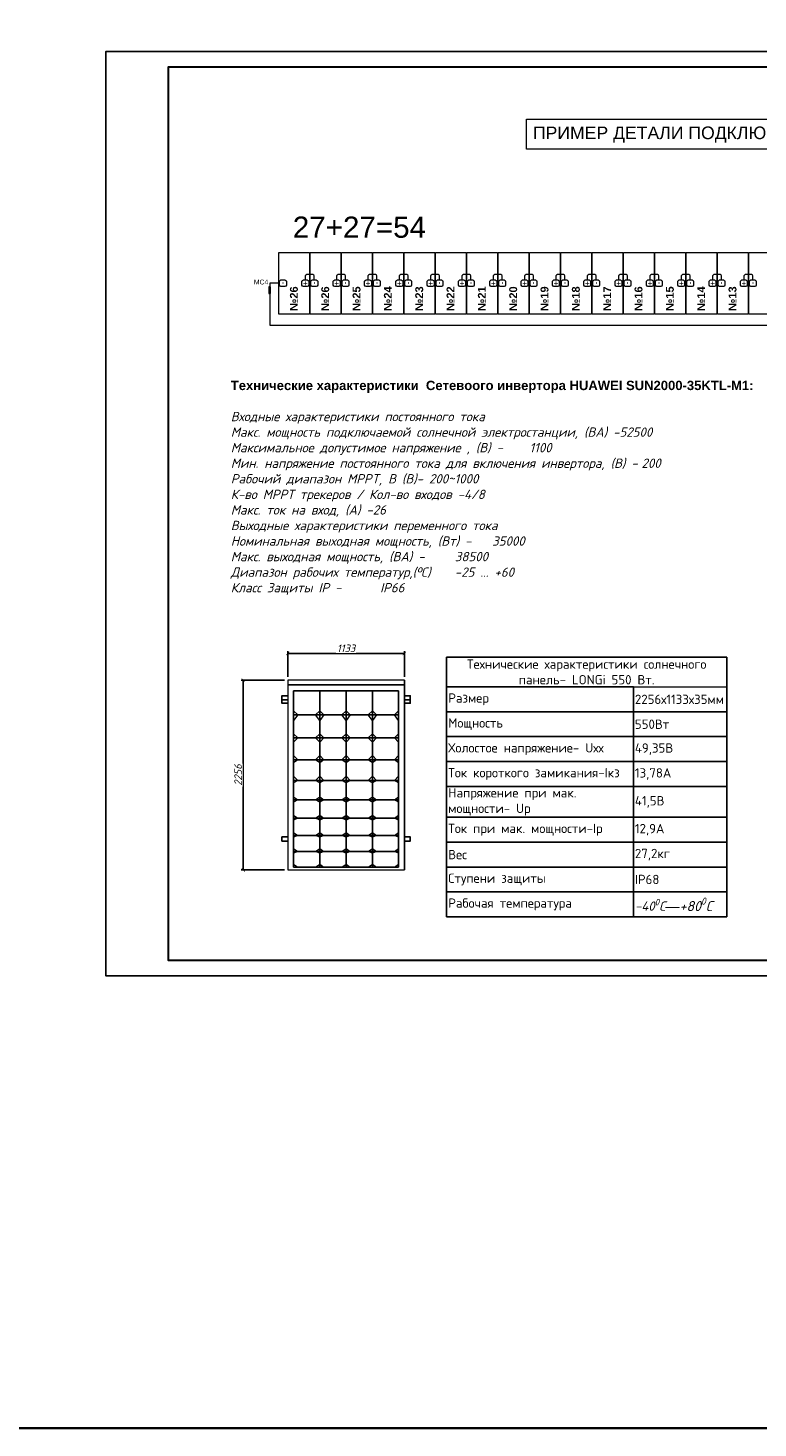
# Model space of a CAD drawing. Header units: millimetres. Extents: x 1114507 to 93926427, y 174473 to 817039.
# Tile 417 of 483: x 2186243 to 2209704, y 741235 to 786230. Entities that reach past the tile are written whole.
import ezdxf

# ---------------------------------------------------------------- set-up
doc = ezdxf.new("R2010")
doc.units = ezdxf.units.MM
doc.layers.add('(002) Рамка', color=7, linetype='Continuous')
doc.layers.add('kcd_tx', color=7, linetype='Continuous')
doc.layers.add('2 LINE', color=7, linetype='Continuous', lineweight=9)
doc.styles.add('Arial$001', font='arial.ttf', dxfattribs={"height": 2.041488})
doc.styles.add('SHERBEK', font='isocpeui.ttf')
doc.styles.get("Standard").update_dxf_attribs({"font": 'isocpeui.ttf'})
doc.styles.add('WMF-Times New Roman0', font='times.ttf')
doc.styles.add('Бристоль', font='isocpeui.ttf')
doc.styles.add('Суннат', font='ariali.ttf', dxfattribs={"height": 250})
doc.dimstyles.new('элдор', dxfattribs={"dimscale": 70, "dimtxt": 3.5, "dimasz": 1.5, "dimexe": 1, "dimexo": 1.5, "dimtad": 1, "dimdec": 0, "dimtxsty": 'SHERBEK', "dimblk": 'ARCHTICK', "dimcen": 50, "dimclrd": 251, "dimclre": 251, "dimclrt": 251, "dimadec": 0, "dimazin": 0, "dimtfac": 1, "dimtdec": 0, "dimtmove": 1, "dimatfit": 3, "dimldrblk": 'ARCHTICK', "dimfxl": 0, "dimarcsym": 0})

# ---------------------------------------------------------------- blocks, each defined once
blk = doc.blocks.new('dhyjfyuk')
at = {"style": 'WMF-Times New Roman0'}
for s, insert, char_height, width, attachment_point in [('\\pi924.63548;{\\fISOCPEUR|b0|i1|c0|p34;Samarqand viloyati Toyloq tumani "\\fISOCPEUR|b0|i1|c204|p34;Хо\\fISOCPEUR|b0|i1|c0|p34;n\\fISOCPEUR|b0|i1|c204|p34;с\\fISOCPEUR|b0|i1|c0|p34;h\\fISOCPEUR|b0|i1|c204|p34;о\\fISOCPEUR|b0|i1|c0|p34;rb\\fISOCPEUR|b0|i1|c204|p34;о\\fISOCPEUR|b0|i1|c0|p34;g\'" \\fISOCPEUR|b0|i1|c204|p34;М\\fISOCPEUR|b0|i1|c0|p34;FY dagi 11-son \\P\\pi16770.62033;maktabni rekonstruksiya qilish. \\P\\pi11200.3173;(360 o\'quvchi o\'rinli qo\'shimcha bino qurish).}', (4415422, -1193420), 1400, 60812.6, 4), ('\\pi12888.864;{\\fTimes New Roman|b1|i0|c204|p18;\\C0;MCHJ\\P\\pi2815.884;\\C1;"PARVIZ  PROEKT  SERVIS"\\C0;\\P\\pi9383.364;Samarqand sh.\\C256; }', (4448452, -1205594), 1200, 29788.7, 1)]:
    blk.add_mtext(s, dxfattribs=dict(at, insert=insert, char_height=char_height, width=width, attachment_point=attachment_point))
blk = doc.blocks.new('*T1888')
at = {"layer": '2 LINE', "lineweight": -2, "ltscale": 100, "transparency": 16777216}
for p, q in [((0, 0), (9000, 0)), ((0, 0), (0, -8350)), ((9000, 0), (9000, -8350)), ((0, -960), (6000, -960)), ((6000, -960), (6000, -8350)), ((0, -1760), (9000, -1760)), ((0, -2560), (9000, -2560)), ((0, -3360), (9000, -3360)), ((0, -4160), (9000, -4160)), ((0, -5150), (9000, -5150)), ((0, -5950), (9000, -5950)), ((0, -6750), (9000, -6750)), ((0, -7550), (9000, -7550)), ((0, -8350), (9000, -8350))]:
    blk.add_line(p, q, dxfattribs=at)
at = {"layer": '2 LINE', "ltscale": 100, "transparency": 16777216}
blk.add_line((6000, -960), (9000, -960), dxfattribs=at)
at = {"layer": '2 LINE', "ltscale": 100, "transparency": 16777216, "char_height": 300, "style": 'Бристоль'}
for s, insert, width, attachment_point in [('{\\fISOCPEUR|b0|i0|c204|p34;\\C7;Технические характеристики солнечного панель- \\C256;LONGi 550 Вт.}', (4500, -480), 8900, 5), ('\\A1;{\\fISOCPEUR|b0|i0|c204|p34;\\C7;Размер}', (50, -1360), 5900, 4), ('\\A1;{\\fISOCPEUR|b0|i0|c204|p34;\\C7;2256х1133х35мм}', (6050, -1360), 2900, 4), ('\\A1;{\\fISOCPEUR|b0|i0|c204|p34;\\C7;Мощность}', (50, -2160), 5900, 4), ('\\A1;{\\fISOCPEUR|b0|i0|c204|p34;\\C7;550Вт}', (6050, -2160), 2900, 4), ('\\A1;{\\fISOCPEUR|b0|i0|c204|p34;\\C7;Холостое напряжение- Uхх}', (50, -2960), 5900, 4), ('\\A1;{\\fISOCPEUR|b0|i0|c204|p34;\\C7;49,35В}', (6050, -2960), 2900, 4), ('\\A1;{\\fISOCPEUR|b0|i0|c204|p34;\\C7;Ток короткого замикания-Iкз}', (50, -3760), 5900, 4), ('\\A1;{\\fISOCPEUR|b0|i0|c204|p34;\\C7;13,78А}', (6050, -3760), 2900, 4), ('\\A1;{\\fISOCPEUR|b0|i0|c204|p34;\\C7;Напряжение при мак. мощности- Uр}', (50, -4655), 5900, 4), ('\\A1;{\\fISOCPEUR|b0|i0|c204|p34;\\C7;41,5В}', (6050, -4655), 2900, 4), ('\\A1;{\\fISOCPEUR|b0|i0|c204|p34;\\C7;12,9А}', (6050, -5550), 2900, 4), ('\\A1;{\\fISOCPEUR|b0|i0|c204|p34;\\C7;Ток при мак. мощности-Iр}', (50, -5550), 5900, 4), ('\\A1;{\\fISOCPEUR|b0|i0|c204|p34;\\C7;Вес}', (50, -6350), 5900, 4), ('\\A1;{\\fISOCPEUR|b0|i0|c204|p34;\\C7;27,2кг}', (6050, -6350), 2900, 4), ('\\A1;{\\fISOCPEUR|b0|i0|c204|p34;\\C7;Ступени защиты}', (50, -7150), 5900, 4), ('\\A1;{\\fISOCPEUR|b0|i0|c204|p34;\\C7;IP68}', (6050, -7150), 2900, 4), ('\\A1;{\\fISOCPEUR|b0|i0|c204|p34;\\C7;Рабочая температура}', (50, -7950), 5900, 4), ('\\A1;{\\C7;-40\\H0.7x;\\S0^ ;\\H1.4286x;С\\fArial|b0|i1|c204|p34;\\H1.0833x;\\C256;―\\fISOCPEUR|b0|i1|c204|p34;+80\\H0.7x;\\S0^ ;\\H1.4286x;С}', (6050, -7950), 2900, 4)]:
    blk.add_mtext(s, dxfattribs=dict(at, insert=insert, width=width, attachment_point=attachment_point))
blk = doc.blocks.new('сл')
at = {"color": 5, "lineweight": 0, "ltscale": 100}
for p, q in [((-302, 1304), (-338, 1339)), ((562, 1339), (527, 1304)), ((-338, 1256), (-302, 1304)), ((527, 1304), (562, 1256)), ((-302, 1107), (-338, 1142)), ((-338, 1070), (-302, 1107)), ((562, 1142), (527, 1107)), ((527, 1107), (562, 1070)), ((-302, 919), (-338, 955)), ((-338, 894), (-302, 919)), ((562, 955), (527, 919)), ((527, 919), (562, 894)), ((-302, 742), (-338, 778)), ((-338, 722), (-302, 742)), ((562, 778), (527, 742)), ((527, 742), (562, 722)), ((-302, 575), (-338, 601)), ((562, 601), (527, 575)), ((-338, 555), (-302, 575)), ((527, 575), (562, 555)), ((-302, 418), (-338, 444)), ((-338, 403), (-302, 418)), ((562, 444), (527, 418)), ((527, 418), (562, 403)), ((-302, 271), (-338, 296)), ((-338, 256), (-302, 271)), ((562, 296), (527, 271)), ((527, 271), (562, 256)), ((-302, 134), (-338, 159)), ((-338, 119), (-302, 134)), ((562, 159), (527, 134)), ((527, 134), (562, 119)), ((-302, 0), (-338, 25)), ((-113, 25), (-148, 0)), ((-77, 0), (-113, 25)), ((112, 25), (77, 0)), ((148, 0), (112, 25)), ((562, 25), (527, 0))]:
    blk.add_line(p, q, dxfattribs=at)
for points in [[(-388, 1603), (-388, -25)], [(612, 1603), (612, -25)], [(337, 1304), (337, 1511)], [(562, 1304), (112, 1304)], [(337, 1107), (337, 1304)], [(562, 1107), (112, 1107)], [(337, 919), (337, 1107)], [(562, 919), (112, 919)], [(337, 742), (337, 919)], [(562, 742), (112, 742)], [(337, 575), (337, 742)], [(562, 575), (112, 575)], [(337, 418), (337, 575)], [(562, 418), (112, 418)], [(337, 271), (337, 418)], [(562, 271), (112, 271)], [(337, 134), (337, 271)], [(562, 134), (112, 134)], [(337, 0), (337, 134)], [(373, 0), (373, 0), (337, 25), (302, 0)], [(562, 0), (112, 0)]]:
    blk.add_lwpolyline(points, dxfattribs=at)
for points in [[(612, 1561), (-388, 1561), (-388, 1603), (612, 1603)], [(612, -25), (-388, -25), (-388, 1561), (612, 1561)], [(562, 0), (-338, 0), (-338, 1511), (562, 1511)], [(-113, 1511), (-338, 1511), (-338, 1304), (-113, 1304)], [(112, 1511), (-113, 1511), (-113, 1304), (112, 1304)], [(337, 1511), (112, 1511), (112, 1304), (337, 1304)], [(562, 1511), (337, 1511), (337, 1304), (562, 1304)], [(-113, 1339), (-148, 1304), (-113, 1256), (-77, 1304)], [(112, 1339), (77, 1304), (112, 1256), (148, 1304)], [(337, 1339), (302, 1304), (337, 1256), (373, 1304)], [(-113, 1304), (-338, 1304), (-338, 1107), (-113, 1107)], [(112, 1304), (-113, 1304), (-113, 1107), (112, 1107)], [(337, 1304), (112, 1304), (112, 1107), (337, 1107)], [(562, 1304), (337, 1304), (337, 1107), (562, 1107)], [(-113, 1107), (-338, 1107), (-338, 919), (-113, 919)], [(-113, 1142), (-148, 1107), (-113, 1070), (-77, 1107)], [(112, 1107), (-113, 1107), (-113, 919), (112, 919)], [(112, 1142), (77, 1107), (112, 1070), (148, 1107)], [(337, 1107), (112, 1107), (112, 919), (337, 919)], [(337, 1142), (302, 1107), (337, 1070), (373, 1107)], [(562, 1107), (337, 1107), (337, 919), (562, 919)], [(-113, 919), (-338, 919), (-338, 742), (-113, 742)], [(-113, 955), (-148, 919), (-113, 894), (-77, 919)], [(112, 919), (-113, 919), (-113, 742), (112, 742)], [(112, 955), (77, 919), (112, 894), (148, 919)], [(337, 919), (112, 919), (112, 742), (337, 742)], [(337, 955), (302, 919), (337, 894), (373, 919)], [(562, 919), (337, 919), (337, 742), (562, 742)], [(-113, 742), (-338, 742), (-338, 575), (-113, 575)], [(-113, 778), (-148, 742), (-113, 722), (-77, 742)], [(112, 742), (-113, 742), (-113, 575), (112, 575)], [(112, 778), (77, 742), (112, 722), (148, 742)], [(337, 742), (112, 742), (112, 575), (337, 575)], [(337, 778), (302, 742), (337, 722), (373, 742)], [(562, 742), (337, 742), (337, 575), (562, 575)], [(-113, 601), (-148, 575), (-113, 555), (-77, 575)], [(112, 601), (77, 575), (112, 555), (148, 575)], [(337, 601), (302, 575), (337, 555), (373, 575)], [(-113, 575), (-338, 575), (-338, 418), (-113, 418)], [(112, 575), (-113, 575), (-113, 418), (112, 418)], [(337, 575), (112, 575), (112, 418), (337, 418)], [(562, 575), (337, 575), (337, 418), (562, 418)], [(-113, 418), (-338, 418), (-338, 271), (-113, 271)], [(-113, 444), (-148, 418), (-113, 403), (-77, 418)], [(112, 418), (-113, 418), (-113, 271), (112, 271)], [(112, 444), (77, 418), (112, 403), (148, 418)], [(337, 418), (112, 418), (112, 271), (337, 271)], [(337, 444), (302, 418), (337, 403), (373, 418)], [(562, 418), (337, 418), (337, 271), (562, 271)], [(-113, 271), (-338, 271), (-338, 134), (-113, 134)], [(-113, 296), (-148, 271), (-113, 256), (-77, 271)], [(112, 271), (-113, 271), (-113, 134), (112, 134)], [(112, 296), (77, 271), (112, 256), (148, 271)], [(337, 271), (112, 271), (112, 134), (337, 134)], [(337, 296), (302, 271), (337, 256), (373, 271)], [(562, 271), (337, 271), (337, 134), (562, 134)], [(-113, 134), (-338, 134), (-338, 0), (-113, 0)], [(-113, 159), (-148, 134), (-113, 119), (-77, 134)], [(112, 134), (-113, 134), (-113, 0), (112, 0)], [(112, 159), (77, 134), (112, 119), (148, 134)], [(337, 134), (112, 134), (112, 0), (337, 0)], [(337, 159), (302, 134), (337, 119), (373, 134)], [(562, 134), (337, 134), (337, 0), (562, 0)]]:
    blk.add_lwpolyline(points, close=True, dxfattribs=at)
at = {"color": 5, "ltscale": 100}
for points in [[(-388, 1469), (-438, 1469), (-438, 1405), (-388, 1405)], [(612, 1469), (662, 1469), (662, 1405), (612, 1405)], [(-438, 1433), (-388, 1433)], [(662, 1433), (612, 1433)], [(-388, 223), (-438, 223), (-438, 258), (-388, 258)], [(612, 223), (662, 223), (662, 258), (612, 258)]]:
    blk.add_lwpolyline(points, dxfattribs=at)
blk = doc.blocks.new('_ArchTick')
at = {"color": 0, "linetype": 'ByBlock', "const_width": 0.15}
blk.add_lwpolyline([(-0.5, -0.5), (0.5, 0.5)], dxfattribs=at)
blk = doc.blocks.new('*D1889')
at = {"layer": 'Defpoints', "color": 0, "lineweight": 35, "transparency": 16777216}
for p in [(2194591, 765273), (2193163, 759169), (2194591, 759169)]:
    blk.add_point(p, dxfattribs=at)
at = {"layer": 'kcd_tx', "color": 251, "lineweight": -2, "transparency": 16777216}
for p, q in [((2194486, 765273), (2193093, 765273)), ((2193163, 765273), (2193163, 759169)), ((2194486, 759169), (2193093, 759169))]:
    blk.add_line(p, q, dxfattribs=at)
at = {"layer": 'kcd_tx', "color": 251, "lineweight": -2, "transparency": 16777216, "xscale": 105, "yscale": 105, "zscale": 105}
for p, rotation in [((2193163, 765273), 90), ((2193163, 759169), 270)]:
    blk.add_blockref('_ArchTick', p, dxfattribs=dict(at, rotation=rotation))
at = {"layer": 'kcd_tx', "color": 251, "lineweight": 0, "transparency": 16777216, "insert": (2192997, 762221), "char_height": 245, "attachment_point": 5, "rotation": 90, "style": 'SHERBEK', "bg_fill": 3, "box_fill_scale": 1.1, "bg_fill_color": 256, "bg_fill_true_color": 13158600, "bg_fill_transparency": 0}
blk.add_mtext('2256', dxfattribs=at)
blk = doc.blocks.new('*D1890')
at = {"layer": 'Defpoints', "color": 0, "lineweight": 35, "transparency": 16777216}
for p in [(2198339, 766127), (2194591, 765273), (2198339, 765273)]:
    blk.add_point(p, dxfattribs=at)
at = {"layer": 'kcd_tx', "color": 251, "lineweight": -2, "transparency": 16777216}
for p, q in [((2194591, 765378), (2194591, 766197)), ((2194591, 766127), (2198339, 766127)), ((2198339, 765378), (2198339, 766197))]:
    blk.add_line(p, q, dxfattribs=at)
at = {"layer": 'kcd_tx', "color": 251, "lineweight": -2, "transparency": 16777216, "xscale": 105, "yscale": 105, "zscale": 105, "rotation": 180}
blk.add_blockref('_ArchTick', (2194591, 766127), dxfattribs=at)
at = {"layer": 'kcd_tx', "color": 251, "lineweight": -2, "transparency": 16777216, "xscale": 105, "yscale": 105, "zscale": 105}
blk.add_blockref('_ArchTick', (2198339, 766127), dxfattribs=at)
at = {"layer": 'kcd_tx', "color": 251, "lineweight": 0, "transparency": 16777216, "insert": (2196465, 766293), "char_height": 245, "attachment_point": 5, "style": 'SHERBEK', "bg_fill": 3, "box_fill_scale": 1.1, "bg_fill_color": 256, "bg_fill_true_color": 13158600, "bg_fill_transparency": 0}
blk.add_mtext('1133', dxfattribs=at)

msp = doc.modelspace()

# ---------------------------------------------------------------- hatches: boundary and pattern name
at = {"lineweight": 0}
for points in [[(2194425.8, 778067.7), (2194451.5, 778067.7), (2194451.5, 777999.2), (2194425.8, 777999.2)], [(2195093, 778036.1), (2195144.4, 778036.1), (2195144.4, 778087.5), (2195165.9, 778087.5), (2195165.9, 778036.1), (2195217.3, 778036.1), (2195217.3, 778014.7), (2195165.9, 778014.7), (2195165.9, 777963.3), (2195144.4, 777963.3), (2195144.4, 778014.7), (2195093, 778014.7)], [(2195432.7, 778067.7), (2195458.4, 778067.7), (2195458.4, 777999.2), (2195432.7, 777999.2)], [(2196099.9, 778036.1), (2196151.3, 778036.1), (2196151.3, 778087.5), (2196172.7, 778087.5), (2196172.7, 778036.1), (2196224.1, 778036.1), (2196224.1, 778014.7), (2196172.7, 778014.7), (2196172.7, 777963.3), (2196151.3, 777963.3), (2196151.3, 778014.7), (2196099.9, 778014.7)], [(2196439.6, 778067.7), (2196465.3, 778067.7), (2196465.3, 777999.2), (2196439.6, 777999.2)], [(2197106.7, 778036.1), (2197158.2, 778036.1), (2197158.2, 778087.5), (2197179.6, 778087.5), (2197179.6, 778036.1), (2197231, 778036.1), (2197231, 778014.7), (2197179.6, 778014.7), (2197179.6, 777963.3), (2197158.2, 777963.3), (2197158.2, 778014.7), (2197106.7, 778014.7)], [(2197446.4, 778067.7), (2197472.1, 778067.7), (2197472.1, 777999.2), (2197446.4, 777999.2)], [(2198113.6, 778036.1), (2198165, 778036.1), (2198165, 778087.5), (2198186.4, 778087.5), (2198186.4, 778036.1), (2198237.9, 778036.1), (2198237.9, 778014.7), (2198186.4, 778014.7), (2198186.4, 777963.3), (2198165, 777963.3), (2198165, 778014.7), (2198113.6, 778014.7)], [(2198453.3, 778067.7), (2198479, 778067.7), (2198479, 777999.2), (2198453.3, 777999.2)], [(2199120.5, 778036.1), (2199171.9, 778036.1), (2199171.9, 778087.5), (2199193.3, 778087.5), (2199193.3, 778036.1), (2199244.7, 778036.1), (2199244.7, 778014.7), (2199193.3, 778014.7), (2199193.3, 777963.3), (2199171.9, 777963.3), (2199171.9, 778014.7), (2199120.5, 778014.7)], [(2199460.1, 778067.7), (2199485.8, 778067.7), (2199485.8, 777999.2), (2199460.1, 777999.2)], [(2200127.3, 778036.1), (2200178.7, 778036.1), (2200178.7, 778087.5), (2200200.2, 778087.5), (2200200.2, 778036.1), (2200251.6, 778036.1), (2200251.6, 778014.7), (2200200.2, 778014.7), (2200200.2, 777963.3), (2200178.7, 777963.3), (2200178.7, 778014.7), (2200127.3, 778014.7)], [(2200467, 778067.7), (2200492.7, 778067.7), (2200492.7, 777999.2), (2200467, 777999.2)], [(2201134.2, 778036.1), (2201185.6, 778036.1), (2201185.6, 778087.5), (2201207, 778087.5), (2201207, 778036.1), (2201258.4, 778036.1), (2201258.4, 778014.7), (2201207, 778014.7), (2201207, 777963.3), (2201185.6, 777963.3), (2201185.6, 778014.7), (2201134.2, 778014.7)], [(2201473.9, 778067.7), (2201499.6, 778067.7), (2201499.6, 777999.2), (2201473.9, 777999.2)], [(2202141.1, 778036.1), (2202192.5, 778036.1), (2202192.5, 778087.5), (2202213.9, 778087.5), (2202213.9, 778036.1), (2202265.3, 778036.1), (2202265.3, 778014.7), (2202213.9, 778014.7), (2202213.9, 777963.3), (2202192.5, 777963.3), (2202192.5, 778014.7), (2202141.1, 778014.7)], [(2202480.7, 778067.7), (2202506.4, 778067.7), (2202506.4, 777999.2), (2202480.7, 777999.2)], [(2203147.9, 778036.1), (2203199.3, 778036.1), (2203199.3, 778087.5), (2203220.8, 778087.5), (2203220.8, 778036.1), (2203272.2, 778036.1), (2203272.2, 778014.7), (2203220.8, 778014.7), (2203220.8, 777963.3), (2203199.3, 777963.3), (2203199.3, 778014.7), (2203147.9, 778014.7)], [(2203487.6, 778067.7), (2203513.3, 778067.7), (2203513.3, 777999.2), (2203487.6, 777999.2)], [(2204154.8, 778036.1), (2204206.2, 778036.1), (2204206.2, 778087.5), (2204227.6, 778087.5), (2204227.6, 778036.1), (2204279, 778036.1), (2204279, 778014.7), (2204227.6, 778014.7), (2204227.6, 777963.3), (2204206.2, 777963.3), (2204206.2, 778014.7), (2204154.8, 778014.7)], [(2204494.5, 778067.7), (2204520.2, 778067.7), (2204520.2, 777999.2), (2204494.5, 777999.2)], [(2205161.6, 778036.1), (2205213.1, 778036.1), (2205213.1, 778087.5), (2205234.5, 778087.5), (2205234.5, 778036.1), (2205285.9, 778036.1), (2205285.9, 778014.7), (2205234.5, 778014.7), (2205234.5, 777963.3), (2205213.1, 777963.3), (2205213.1, 778014.7), (2205161.6, 778014.7)], [(2205501.3, 778067.7), (2205527, 778067.7), (2205527, 777999.2), (2205501.3, 777999.2)], [(2206168.5, 778036.1), (2206219.9, 778036.1), (2206219.9, 778087.5), (2206241.3, 778087.5), (2206241.3, 778036.1), (2206292.8, 778036.1), (2206292.8, 778014.7), (2206241.3, 778014.7), (2206241.3, 777963.3), (2206219.9, 777963.3), (2206219.9, 778014.7), (2206168.5, 778014.7)], [(2206508.2, 778067.7), (2206533.9, 778067.7), (2206533.9, 777999.2), (2206508.2, 777999.2)], [(2207175.4, 778036.1), (2207226.8, 778036.1), (2207226.8, 778087.5), (2207248.2, 778087.5), (2207248.2, 778036.1), (2207299.6, 778036.1), (2207299.6, 778014.7), (2207248.2, 778014.7), (2207248.2, 777963.3), (2207226.8, 777963.3), (2207226.8, 778014.7), (2207175.4, 778014.7)], [(2207515, 778067.7), (2207540.7, 778067.7), (2207540.7, 777999.2), (2207515, 777999.2)], [(2208182.2, 778036.1), (2208233.6, 778036.1), (2208233.6, 778087.5), (2208255.1, 778087.5), (2208255.1, 778036.1), (2208306.5, 778036.1), (2208306.5, 778014.7), (2208255.1, 778014.7), (2208255.1, 777963.3), (2208233.6, 777963.3), (2208233.6, 778014.7), (2208182.2, 778014.7)], [(2208521.9, 778067.7), (2208547.6, 778067.7), (2208547.6, 777999.2), (2208521.9, 777999.2)], [(2209189.1, 778036.1), (2209240.5, 778036.1), (2209240.5, 778087.5), (2209261.9, 778087.5), (2209261.9, 778036.1), (2209313.3, 778036.1), (2209313.3, 778014.7), (2209261.9, 778014.7), (2209261.9, 777963.3), (2209240.5, 777963.3), (2209240.5, 778014.7), (2209189.1, 778014.7)], [(2209528.8, 778067.7), (2209554.5, 778067.7), (2209554.5, 777999.2), (2209528.8, 777999.2)]]:
    msp.add_hatch(color=7, dxfattribs=at).paths.add_polyline_path(points)

# ---------------------------------------------------------------- linework, layer by layer
at = {"color": 5, "lineweight": 30, "elevation": 0}
msp.add_lwpolyline([(2230243.3, 784971.7), (2190743.3, 784971.7), (2190743.3, 756271.7), (2230243.3, 756271.7)], close=True, dxfattribs=at)
at = {"color": 7, "linetype": 'Continuous', "lineweight": 0, "elevation": 0}
for points in [[(2202267.1, 783303.7), (2218340.5, 783302), (2218338.8, 782340.4), (2202267.1, 782340.4)], [(2195291.3, 779015.9), (2195291.3, 777027.8), (2194305.9, 777027.8), (2194305.9, 779015.9)], [(2196298.2, 779015.9), (2196298.2, 777027.8), (2195312.7, 777027.8), (2195312.7, 779015.9)], [(2197305, 779015.9), (2197305, 777027.8), (2196319.6, 777027.8), (2196319.6, 779015.9)], [(2198311.9, 779015.9), (2198311.9, 777027.8), (2197326.4, 777027.8), (2197326.4, 779015.9)], [(2199318.7, 779015.9), (2199318.7, 777027.8), (2198333.3, 777027.8), (2198333.3, 779015.9)], [(2200325.6, 779015.9), (2200325.6, 777027.8), (2199340.2, 777027.8), (2199340.2, 779015.9)], [(2201332.5, 779015.9), (2201332.5, 777027.8), (2200347, 777027.8), (2200347, 779015.9)], [(2202339.3, 779015.9), (2202339.3, 777027.8), (2201353.9, 777027.8), (2201353.9, 779015.9)], [(2203346.2, 779015.9), (2203346.2, 777027.8), (2202360.8, 777027.8), (2202360.8, 779015.9)], [(2204353.1, 779015.9), (2204353.1, 777027.8), (2203367.6, 777027.8), (2203367.6, 779015.9)], [(2205359.9, 779015.9), (2205359.9, 777027.8), (2204374.5, 777027.8), (2204374.5, 779015.9)], [(2206366.8, 779015.9), (2206366.8, 777027.8), (2205381.3, 777027.8), (2205381.3, 779015.9)], [(2207373.6, 779015.9), (2207373.6, 777027.8), (2206388.2, 777027.8), (2206388.2, 779015.9)], [(2208380.5, 779015.9), (2208380.5, 777027.8), (2207395.1, 777027.8), (2207395.1, 779015.9)], [(2209387.4, 779015.9), (2209387.4, 777027.8), (2208401.9, 777027.8), (2208401.9, 779015.9)], [(2210394.2, 779015.9), (2210394.2, 777027.8), (2209408.8, 777027.8), (2209408.8, 779015.9)], [(2194039.4, 777809), (2194039.4, 777909.7), (2193979.5, 777909.7), (2193979.5, 777809)], [(2194039.4, 777699.8), (2194039.4, 777809), (2193979.5, 777809), (2193979.5, 777699.8)]]:
    msp.add_lwpolyline(points, close=True, dxfattribs=at)
msp.add_lwpolyline([(2194011.8, 776676.5), (2224824.5, 776676.5), (2224824.5, 780446.9)], dxfattribs=at)
at = {"lineweight": 0, "elevation": 0}
msp.add_lwpolyline([(2194329.2, 778030.5), (2194011.8, 778030.5), (2194011.8, 776676.5)], dxfattribs=at)
at = {"color": 7, "lineweight": 0, "elevation": 0}
for points in [[(2194329.2, 777962.4), (2194329.2, 778089.3, -0.311659), (2194374.1, 778134.2), (2194501.1, 778134.2, -0.311659), (2194546, 778089.3), (2194546, 777962.4, -0.311659), (2194501.1, 777917.5), (2194374.1, 777917.5, -0.311659)], [(2195047.6, 777962.4), (2195047.6, 778089.3, -0.311659), (2195092.5, 778134.2), (2195219.5, 778134.2, -0.311659), (2195264.4, 778089.3), (2195264.4, 777962.4, -0.311659), (2195219.5, 777917.5), (2195092.5, 777917.5, -0.311659)], [(2195336.1, 777962.4), (2195336.1, 778089.3, -0.311659), (2195381, 778134.2), (2195508, 778134.2, -0.311659), (2195552.9, 778089.3), (2195552.9, 777962.4, -0.311659), (2195508, 777917.5), (2195381, 777917.5, -0.311659)], [(2196054.5, 777962.4), (2196054.5, 778089.3, -0.311659), (2196099.4, 778134.2), (2196226.3, 778134.2, -0.311659), (2196271.2, 778089.3), (2196271.2, 777962.4, -0.311659), (2196226.3, 777917.5), (2196099.4, 777917.5, -0.311659)], [(2196343, 777962.4), (2196343, 778089.3, -0.311659), (2196387.9, 778134.2), (2196514.8, 778134.2, -0.311659), (2196559.7, 778089.3), (2196559.7, 777962.4, -0.311659), (2196514.8, 777917.5), (2196387.9, 777917.5, -0.311659)], [(2197061.3, 777962.4), (2197061.3, 778089.3, -0.311659), (2197106.2, 778134.2), (2197233.2, 778134.2, -0.311659), (2197278.1, 778089.3), (2197278.1, 777962.4, -0.311659), (2197233.2, 777917.5), (2197106.2, 777917.5, -0.311659)], [(2197349.8, 777962.4), (2197349.8, 778089.3, -0.311659), (2197394.7, 778134.2), (2197521.7, 778134.2, -0.311659), (2197566.6, 778089.3), (2197566.6, 777962.4, -0.311659), (2197521.7, 777917.5), (2197394.7, 777917.5, -0.311659)], [(2198068.2, 777962.4), (2198068.2, 778089.3, -0.311659), (2198113.1, 778134.2), (2198240.1, 778134.2, -0.311659), (2198285, 778089.3), (2198285, 777962.4, -0.311659), (2198240.1, 777917.5), (2198113.1, 777917.5, -0.311659)], [(2198356.7, 777962.4), (2198356.7, 778089.3, -0.311659), (2198401.6, 778134.2), (2198528.6, 778134.2, -0.311659), (2198573.5, 778089.3), (2198573.5, 777962.4, -0.311659), (2198528.6, 777917.5), (2198401.6, 777917.5, -0.311659)], [(2199075.1, 777962.4), (2199075.1, 778089.3, -0.311659), (2199119.9, 778134.2), (2199246.9, 778134.2, -0.311659), (2199291.8, 778089.3), (2199291.8, 777962.4, -0.311659), (2199246.9, 777917.5), (2199119.9, 777917.5, -0.311659)], [(2199363.5, 777962.4), (2199363.5, 778089.3, -0.311659), (2199408.4, 778134.2), (2199535.4, 778134.2, -0.311659), (2199580.3, 778089.3), (2199580.3, 777962.4, -0.311659), (2199535.4, 777917.5), (2199408.4, 777917.5, -0.311659)], [(2200081.9, 777962.4), (2200081.9, 778089.3, -0.311659), (2200126.8, 778134.2), (2200253.8, 778134.2, -0.311659), (2200298.7, 778089.3), (2200298.7, 777962.4, -0.311659), (2200253.8, 777917.5), (2200126.8, 777917.5, -0.311659)], [(2200370.4, 777962.4), (2200370.4, 778089.3, -0.311659), (2200415.3, 778134.2), (2200542.3, 778134.2, -0.311659), (2200587.2, 778089.3), (2200587.2, 777962.4, -0.311659), (2200542.3, 777917.5), (2200415.3, 777917.5, -0.311659)], [(2201088.8, 777962.4), (2201088.8, 778089.3, -0.311659), (2201133.7, 778134.2), (2201260.7, 778134.2, -0.311659), (2201305.6, 778089.3), (2201305.6, 777962.4, -0.311659), (2201260.7, 777917.5), (2201133.7, 777917.5, -0.311659)], [(2201377.3, 777962.4), (2201377.3, 778089.3, -0.311659), (2201422.2, 778134.2), (2201549.1, 778134.2, -0.311659), (2201594, 778089.3), (2201594, 777962.4, -0.311659), (2201549.1, 777917.5), (2201422.2, 777917.5, -0.311659)], [(2202095.6, 777962.4), (2202095.6, 778089.3, -0.311659), (2202140.5, 778134.2), (2202267.5, 778134.2, -0.311659), (2202312.4, 778089.3), (2202312.4, 777962.4, -0.311659), (2202267.5, 777917.5), (2202140.5, 777917.5, -0.311659)], [(2202384.1, 777962.4), (2202384.1, 778089.3, -0.311659), (2202429, 778134.2), (2202556, 778134.2, -0.311659), (2202600.9, 778089.3), (2202600.9, 777962.4, -0.311659), (2202556, 777917.5), (2202429, 777917.5, -0.311659)], [(2203102.5, 777962.4), (2203102.5, 778089.3, -0.311659), (2203147.4, 778134.2), (2203274.4, 778134.2, -0.311659), (2203319.3, 778089.3), (2203319.3, 777962.4, -0.311659), (2203274.4, 777917.5), (2203147.4, 777917.5, -0.311659)], [(2203391, 777962.4), (2203391, 778089.3, -0.311659), (2203435.9, 778134.2), (2203562.9, 778134.2, -0.311659), (2203607.8, 778089.3), (2203607.8, 777962.4, -0.311659), (2203562.9, 777917.5), (2203435.9, 777917.5, -0.311659)], [(2204109.4, 777962.4), (2204109.4, 778089.3, -0.311659), (2204154.3, 778134.2), (2204281.2, 778134.2, -0.311659), (2204326.1, 778089.3), (2204326.1, 777962.4, -0.311659), (2204281.2, 777917.5), (2204154.3, 777917.5, -0.311659)], [(2204397.9, 777962.4), (2204397.9, 778089.3, -0.311659), (2204442.8, 778134.2), (2204569.7, 778134.2, -0.311659), (2204614.6, 778089.3), (2204614.6, 777962.4, -0.311659), (2204569.7, 777917.5), (2204442.8, 777917.5, -0.311659)], [(2205116.2, 777962.4), (2205116.2, 778089.3, -0.311659), (2205161.1, 778134.2), (2205288.1, 778134.2, -0.311659), (2205333, 778089.3), (2205333, 777962.4, -0.311659), (2205288.1, 777917.5), (2205161.1, 777917.5, -0.311659)], [(2205404.7, 777962.4), (2205404.7, 778089.3, -0.311659), (2205449.6, 778134.2), (2205576.6, 778134.2, -0.311659), (2205621.5, 778089.3), (2205621.5, 777962.4, -0.311659), (2205576.6, 777917.5), (2205449.6, 777917.5, -0.311659)], [(2206123.1, 777962.4), (2206123.1, 778089.3, -0.311659), (2206168, 778134.2), (2206295, 778134.2, -0.311659), (2206339.9, 778089.3), (2206339.9, 777962.4, -0.311659), (2206295, 777917.5), (2206168, 777917.5, -0.311659)], [(2206411.6, 777962.4), (2206411.6, 778089.3, -0.311659), (2206456.5, 778134.2), (2206583.5, 778134.2, -0.311659), (2206628.4, 778089.3), (2206628.4, 777962.4, -0.311659), (2206583.5, 777917.5), (2206456.5, 777917.5, -0.311659)], [(2207130, 777962.4), (2207130, 778089.3, -0.311659), (2207174.9, 778134.2), (2207301.8, 778134.2, -0.311659), (2207346.7, 778089.3), (2207346.7, 777962.4, -0.311659), (2207301.8, 777917.5), (2207174.9, 777917.5, -0.311659)], [(2207418.4, 777962.4), (2207418.4, 778089.3, -0.311659), (2207463.3, 778134.2), (2207590.3, 778134.2, -0.311659), (2207635.2, 778089.3), (2207635.2, 777962.4, -0.311659), (2207590.3, 777917.5), (2207463.3, 777917.5, -0.311659)], [(2208136.8, 777962.4), (2208136.8, 778089.3, -0.311659), (2208181.7, 778134.2), (2208308.7, 778134.2, -0.311659), (2208353.6, 778089.3), (2208353.6, 777962.4, -0.311659), (2208308.7, 777917.5), (2208181.7, 777917.5, -0.311659)], [(2208425.3, 777962.4), (2208425.3, 778089.3, -0.311659), (2208470.2, 778134.2), (2208597.2, 778134.2, -0.311659), (2208642.1, 778089.3), (2208642.1, 777962.4, -0.311659), (2208597.2, 777917.5), (2208470.2, 777917.5, -0.311659)], [(2209143.7, 777962.4), (2209143.7, 778089.3, -0.311659), (2209188.6, 778134.2), (2209315.6, 778134.2, -0.311659), (2209360.5, 778089.3), (2209360.5, 777962.4, -0.311659), (2209315.6, 777917.5), (2209188.6, 777917.5, -0.311659)], [(2209432.2, 777962.4), (2209432.2, 778089.3, -0.311659), (2209477.1, 778134.2), (2209604.1, 778134.2, -0.311659), (2209648.9, 778089.3), (2209648.9, 777962.4, -0.311659), (2209604.1, 777917.5), (2209477.1, 777917.5, -0.311659)]]:
    msp.add_lwpolyline(points, format="xyb", close=True, dxfattribs=at)
for points in [[(2195444.5, 778134.2), (2195444.5, 778261.2, 0.2973127), (2195399.6, 778306.1), (2195200.9, 778306.1, 0.2973127), (2195156, 778261.2), (2195156, 778134.2)], [(2196451.3, 778134.2), (2196451.3, 778261.2, 0.2973127), (2196406.4, 778306.1), (2196207.7, 778306.1, 0.2973127), (2196162.9, 778261.2), (2196162.9, 778134.2)], [(2197458.2, 778134.2), (2197458.2, 778261.2, 0.2973127), (2197413.3, 778306.1), (2197214.6, 778306.1, 0.2973127), (2197169.7, 778261.2), (2197169.7, 778134.2)], [(2198465.1, 778134.2), (2198465.1, 778261.2, 0.2973127), (2198420.2, 778306.1), (2198221.5, 778306.1, 0.2973127), (2198176.6, 778261.2), (2198176.6, 778134.2)], [(2199471.9, 778134.2), (2199471.9, 778261.2, 0.2973127), (2199427, 778306.1), (2199228.3, 778306.1, 0.2973127), (2199183.4, 778261.2), (2199183.4, 778134.2)], [(2200478.8, 778134.2), (2200478.8, 778261.2, 0.2973127), (2200433.9, 778306.1), (2200235.2, 778306.1, 0.2973127), (2200190.3, 778261.2), (2200190.3, 778134.2)], [(2201485.7, 778134.2), (2201485.7, 778261.2, 0.2973127), (2201440.8, 778306.1), (2201242.1, 778306.1, 0.2973127), (2201197.2, 778261.2), (2201197.2, 778134.2)], [(2202492.5, 778134.2), (2202492.5, 778261.2, 0.2973127), (2202447.6, 778306.1), (2202248.9, 778306.1, 0.2973127), (2202204, 778261.2), (2202204, 778134.2)], [(2203499.4, 778134.2), (2203499.4, 778261.2, 0.2973127), (2203454.5, 778306.1), (2203255.8, 778306.1, 0.2973127), (2203210.9, 778261.2), (2203210.9, 778134.2)], [(2204506.2, 778134.2), (2204506.2, 778261.2, 0.2973127), (2204461.3, 778306.1), (2204262.7, 778306.1, 0.2973127), (2204217.8, 778261.2), (2204217.8, 778134.2)], [(2205513.1, 778134.2), (2205513.1, 778261.2, 0.2973127), (2205468.2, 778306.1), (2205269.5, 778306.1, 0.2973127), (2205224.6, 778261.2), (2205224.6, 778134.2)], [(2206520, 778134.2), (2206520, 778261.2, 0.2973127), (2206475.1, 778306.1), (2206276.4, 778306.1, 0.2973127), (2206231.5, 778261.2), (2206231.5, 778134.2)], [(2207526.8, 778134.2), (2207526.8, 778261.2, 0.2973127), (2207481.9, 778306.1), (2207283.2, 778306.1, 0.2973127), (2207238.3, 778261.2), (2207238.3, 778134.2)], [(2208533.7, 778134.2), (2208533.7, 778261.2, 0.2973127), (2208488.8, 778306.1), (2208290.1, 778306.1, 0.2973127), (2208245.2, 778261.2), (2208245.2, 778134.2)], [(2209540.6, 778134.2), (2209540.6, 778261.2, 0.2973127), (2209495.7, 778306.1), (2209297, 778306.1, 0.2973127), (2209252.1, 778261.2), (2209252.1, 778134.2)]]:
    msp.add_lwpolyline(points, format="xyb", dxfattribs=at)
at = {"layer": 'Defpoints', "color": 3, "linetype": 'ByBlock', "elevation": 0}
msp.add_lwpolyline([(2230743.3, 785471.7), (2188743.3, 785471.7), (2188743.3, 755771.7), (2230743.3, 755771.7)], close=True, dxfattribs=at)

# ---------------------------------------------------------------- block references
at = {"layer": '(002) Рамка', "lineweight": 50, "xscale": 0.1999999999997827, "yscale": 0.1999999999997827, "zscale": 0.1999999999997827}
for p in [(321235.3, 998676.5, 0), (368239.9, 998676.5, 0), (424263, 998676.5, 0), (480286.3, 998676.5, 0), (536309.5, 998676.5, 0), (583309.2, 998676.5, 0), (641167.3, 998676.5, 0), (699025.3, 998676.5, 0), (756883.3, 998676.5, 0), (814741.3, 998676.5, 0), (872599.3, 998676.5, 0), (930457.3, 998676.5, 0), (988315.3, 998676.5, 0), (1046173.3, 998676.5, 0), (1104031.3, 998676.5, 0), (1161889.3, 998676.5, 0), (1219747.3, 998676.5, 0)]:
    msp.add_blockref('dhyjfyuk', p, dxfattribs=at)
msp.add_blockref('*T1888', (2199697.9, 766014, -2718483))
at = {"xscale": -3.748182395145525, "yscale": 3.748182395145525, "zscale": 3.748182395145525}
msp.add_blockref('сл', (2196886.4, 759263.7, -2718483), dxfattribs=at)

# ---------------------------------------------------------------- texts
at = {"color": 7, "style": 'Arial$001'}
msp.add_text('ПРИМЕР ДЕТАЛИ ПОДКЛЮЧЕНИЯ ИНВЕРТОРА ПАНЕЛИ', height=405.326, dxfattribs=at).set_placement((2202470.6, 782658.2, 0))
at = {"color": 7, "lineweight": 0, "style": 'Arial$001'}
for s, height, p in [('27+27=54', 680.33, (2194753.7, 779489, 0)), ('MC4', 156.58, (2193503.9, 777987, 0))]:
    msp.add_text(s, height=height, dxfattribs=at).set_placement(p)
at = {"color": 30, "linetype": 'ByBlock', "lineweight": 0, "char_height": 253.968, "attachment_point": 1, "rotation": 90}
for s, insert in [('{\\fArial|b1|i0|c204|p34;\\C30;\\c2254834;№\\fArial|b1|i0|c0|p34;26}', (2194661.3, 777135.6, 0)), ('{\\fArial|b1|i0|c204|p34;\\C30;\\c2254834;№\\fArial|b1|i0|c0|p34;26}', (2195668.1, 777135.6, 0)), ('{\\fArial|b1|i0|c204|p34;\\C30;\\c2254834;№\\fArial|b1|i0|c0|p34;25}', (2196675, 777135.6, 0)), ('{\\fArial|b1|i0|c204|p34;\\C30;\\c2254834;№\\fArial|b1|i0|c0|p34;24}', (2197681.9, 777135.6, 0)), ('{\\fArial|b1|i0|c204|p34;\\C30;\\c2254834;№\\fArial|b1|i0|c0|p34;23}', (2198688.7, 777135.6, 0)), ('{\\fArial|b1|i0|c204|p34;\\C30;\\c2254834;№\\fArial|b1|i0|c0|p34;22}', (2199695.6, 777135.6, 0)), ('{\\fArial|b1|i0|c204|p34;\\C30;\\c2254834;№\\fArial|b1|i0|c0|p34;21}', (2200702.5, 777135.6, 0)), ('{\\fArial|b1|i0|c204|p34;\\C30;\\c2254834;№\\fArial|b1|i0|c0|p34;20}', (2201709.3, 777135.6, 0)), ('{\\fArial|b1|i0|c204|p34;\\C30;\\c2254834;№\\fArial|b1|i0|c0|p34;19}', (2202716.2, 777135.6, 0)), ('{\\fArial|b1|i0|c204|p34;\\C30;\\c2254834;№\\fArial|b1|i0|c0|p34;18}', (2203723, 777135.6, 0)), ('{\\fArial|b1|i0|c204|p34;\\C30;\\c2254834;№\\fArial|b1|i0|c0|p34;17}', (2204729.9, 777135.6, 0)), ('{\\fArial|b1|i0|c204|p34;\\C30;\\c2254834;№\\fArial|b1|i0|c0|p34;16}', (2205736.8, 777135.6, 0)), ('{\\fArial|b1|i0|c204|p34;\\C30;\\c2254834;№\\fArial|b1|i0|c0|p34;15}', (2206743.6, 777135.6, 0)), ('{\\fArial|b1|i0|c204|p34;\\C30;\\c2254834;№\\fArial|b1|i0|c0|p34;14}', (2207750.5, 777135.6, 0)), ('{\\fArial|b1|i0|c204|p34;\\C30;\\c2254834;№\\fArial|b1|i0|c0|p34;13}', (2208757.4, 777135.6, 0))]:
    msp.add_mtext_dynamic_manual_height_columns(s, width=1636.968, gutter_width=221.7, heights=[169], dxfattribs=dict(at, insert=insert))
at = {"color": 7, "insert": (2192760.4, 774892.4, 0), "char_height": 300, "width": 19041.098, "attachment_point": 1}
msp.add_mtext('{\\fArial|b1|i0|c204|p34;Технические характеристики  Сетевоого инвертора HUAWEI SUN2000-\\fArial|b1|i0|c0|p34;3\\fArial|b1|i0|c204|p34;5KTL-M1:\\P}\\PВходные характеристики постоянного тока\\PМакс. мощность подключаемой солнечной электростанции, (ВА) -52500^JМаксимальное допустимое напряжение , (В) -^I1100\\PМин. напряжение постоянного тока для включения инвертора, (В) -^I200\\PРабочий диапазон MPPT, В (В)- 200~1000 \\PК-во МРРТ трекеров / Кол-во входов -4/8\\PМакс. ток на вход, (А) -26\\PВыходные характеристики переменного тока\\PНоминальная выходная мощность, (Вт) -^I35000\\PМакс. выходная мощность, (ВА) -^I38500\\PДиапазон рабочих температур,(ºС)^I-25 ... +60\\PКласс Защиты IP - ^IIP66', dxfattribs=at)
at = {"color": 0, "insert": (1658556.4, 769145.4), "char_height": 200, "width": 5434.652, "attachment_point": 1, "style": 'Суннат'}
msp.add_mtext('\\pi1694.65184;{\\fISOCPEUR|b0|i0|c204|p34;\\LВвод от солнечных панелей к \\fISOCPEUR|b0|i0|c0|p34;\\P\\pi3194.65184;\\fISOCPEUR|b0|i0|c204|p34;инвертор с крыши }', dxfattribs=at)

# ---------------------------------------------------------------- next in the draw order: dimensions: what is measured, and where the dimension line sits
at = {"layer": 'kcd_tx', "lineweight": 0}
dim = msp.add_linear_dim(base=(2193162.8, 759169.2, -2718483), p1=(2194590.7, 765273.1, -2718483), p2=(2194590.7, 759169.2, -2718483), angle=90, text='2256', dimstyle='элдор', dxfattribs=at)
dim.commit()
dim.dimension.update_dxf_attribs({"geometry": '*D1889', "text_midpoint": (2192996.5, 762221.1, -2718483)})

# ---------------------------------------------------------------- next in the draw order: block references
at = {"layer": '(002) Рамка', "lineweight": 50, "xscale": 0.1999999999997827, "yscale": 0.1999999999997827, "zscale": 0.1999999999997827}
msp.add_blockref('dhyjfyuk', (1288060.5, 998676.5, 0), dxfattribs=at)

# ---------------------------------------------------------------- next in the draw order: dimensions: what is measured, and where the dimension line sits
at = {"layer": 'kcd_tx', "lineweight": 0}
dim = msp.add_linear_dim(base=(2198338.9, 766126.7, -2718483), p1=(2194590.7, 765273.1, -2718483), p2=(2198338.9, 765273.1, -2718483), text='1133', dimstyle='элдор', dxfattribs=at)
dim.commit()
dim.dimension.update_dxf_attribs({"geometry": '*D1890', "text_midpoint": (2196464.8, 766293, -2718483)})

# ---------------------------------------------------------------- next in the draw order: linework, layer by layer
at = {"color": 0, "lineweight": 35, "ltscale": 100}
msp.add_lwpolyline([(1114507.2, 817038.9), (2439942.4, 817038.9), (2439942.4, 741234.8), (1114507.2, 741234.8)], close=True, dxfattribs=at)

# ---------------------------------------------------------------- next in the draw order: texts
at = {"color": 0, "insert": (2009132.2, 765254.1), "char_height": 200, "width": 5434.652, "attachment_point": 1, "style": 'Суннат'}
msp.add_mtext('\\pi1694.65184;{\\fISOCPEUR|b0|i0|c204|p34;\\LВвод от солнечных панелей к \\fISOCPEUR|b0|i0|c0|p34;\\P\\pi3194.65184;\\fISOCPEUR|b0|i0|c204|p34;инвертор с крыши }', dxfattribs=at)

doc.saveas('drawing.dxf')
